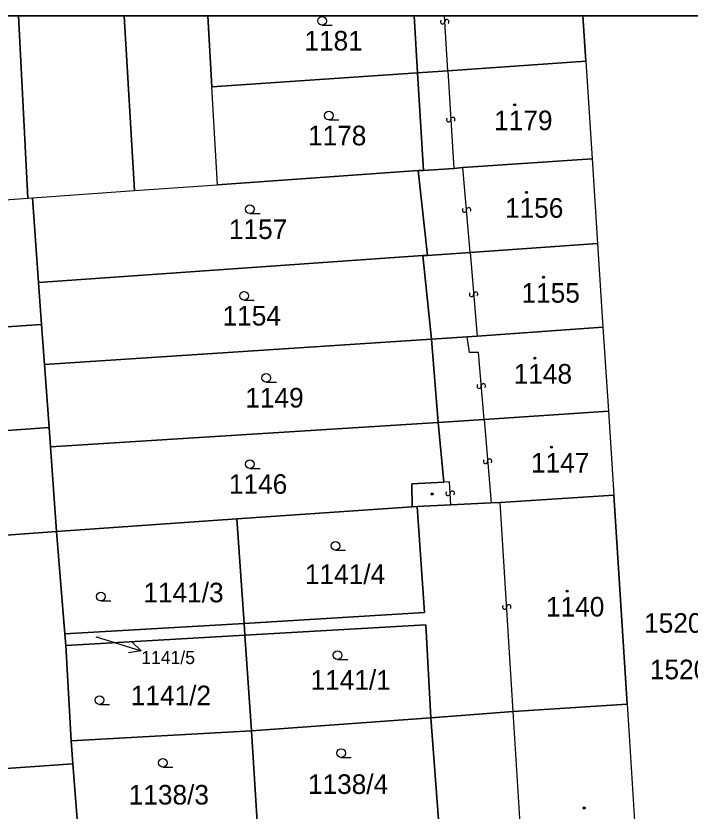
# Model space of a CAD drawing. Extents: x -596024 to -594475, y -1163820 to -1161957.
# Drawn here: x -595964.6 to -595906.2, y -1162025.8 to -1161956.9 of the extents above; entities that cross this region are included whole.
import ezdxf

# ---------------------------------------------------------------- set-up
doc = ezdxf.new("R2010")
doc.units = 0
for name, color, linetype in [('Level 1', 7, 'Continuous'), ('Level 13', 7, 'Continuous'), ('Level 3', 7, 'Continuous'), ('Level 4', 7, 'Continuous'), ('Level 5', 7, 'Continuous'), ('Level 57', 7, 'Continuous'), ('Level 60', 7, 'Continuous'), ('Vrstva 60', 7, 'Continuous'), ('Vrstva 63', 7, 'Continuous')]:
    doc.layers.add(name, color=color, linetype=linetype)

msp = doc.modelspace()

# ---------------------------------------------------------------- linework, layer by layer
at = {"layer": 'Level 1'}
for p, q in [((-595964.407, -1161956.88), (-595963.59, -1161972.68)), ((-595955.242, -1161956.88), (-595954.35, -1161972.03)), ((-595947.67, -1161963.04), (-595948.018, -1161956.88)), ((-595930.126, -1161956.88), (-595929.83, -1161961.81)), ((-595915.51, -1161956.88), (-595915.26, -1161960.8))]:
    msp.add_line(p, q, dxfattribs=at)
for points in [[(-595915.26, -1161960.8), (-595927.22, -1161961.63)], [(-595915.26, -1161960.8), (-595914.72, -1161969.27)], [(-595929.83, -1161961.81), (-595947.67, -1161963.04)], [(-595927.22, -1161961.63), (-595929.83, -1161961.81)], [(-595929.31, -1161970.28), (-595929.83, -1161961.81)], [(-595947.18, -1161971.52), (-595947.67, -1161963.04)], [(-595914.72, -1161969.27), (-595925.9, -1161970.01)], [(-595914.72, -1161969.27), (-595914.24, -1161976.61)], [(-595929.31, -1161970.28), (-595926.7, -1161970.1)], [(-595926.7, -1161970.1), (-595925.9, -1161970.01)], [(-595947.18, -1161971.52), (-595929.78, -1161970.28)], [(-595928.97, -1161977.64), (-595929.78, -1161970.28)], [(-595929.78, -1161970.28), (-595929.31, -1161970.28)], [(-595963.2, -1161972.65), (-595954.35, -1161972.03)], [(-595954.35, -1161972.03), (-595947.18, -1161971.52)], [(-595971.55, -1161973.25), (-595963.59, -1161972.68)], [(-595963.59, -1161972.68), (-595963.2, -1161972.65)], [(-595963.2, -1161972.65), (-595962.67, -1161979.98)], [(-595914.24, -1161976.61), (-595925.28, -1161977.38)], [(-595914.24, -1161976.61), (-595913.78, -1161983.85)], [(-595962.67, -1161979.98), (-595929.37, -1161977.66)], [(-595929.37, -1161977.66), (-595928.97, -1161977.64)], [(-595929.37, -1161977.66), (-595928.62, -1161984.91)], [(-595925.28, -1161977.38), (-595928.97, -1161977.64)], [(-595962.67, -1161979.98), (-595962.41, -1161983.64)], [(-595986.93, -1161985.29), (-595962.41, -1161983.64)], [(-595962.41, -1161983.64), (-595962.16, -1161987.11)], [(-595924.68, -1161984.65), (-595913.78, -1161983.85)], [(-595913.78, -1161983.85), (-595913.3, -1161991.14)], [(-595928.62, -1161984.91), (-595962.16, -1161987.11)], [(-595925.53, -1161984.71), (-595928.62, -1161984.91)], [(-595928.62, -1161984.91), (-595928.06, -1161992.13)], [(-595924.68, -1161984.65), (-595925.53, -1161984.71)], [(-595962.16, -1161987.11), (-595961.76, -1161992.56)], [(-595913.3, -1161991.14), (-595924.07, -1161991.88)], [(-595913.3, -1161991.14), (-595912.83, -1161998.43)], [(-595928.06, -1161992.13), (-595961.64, -1161994.24)], [(-595928.06, -1161992.13), (-595924.07, -1161991.88)], [(-595927.56, -1161997.29), (-595928.06, -1161992.13)], [(-595990.53, -1161994.6), (-595961.76, -1161992.56)], [(-595961.76, -1161992.56), (-595961.64, -1161994.24)], [(-595961.64, -1161994.24), (-595961.11, -1162001.57)], [(-595930.29, -1161999.43), (-595930.32, -1161997.44), (-595927.56, -1161997.29)], [(-595923.47, -1161999.1), (-595922.67, -1161999.07)], [(-595922.67, -1161999.07), (-595912.83, -1161998.43)], [(-595911.69, -1162016.55), (-595912.83, -1161998.43)], [(-595945.49, -1162000.49), (-595930.29, -1161999.43)], [(-595944.87, -1162009.56), (-595929.23, -1162008.61), (-595929.86, -1161999.41)], [(-595930.29, -1161999.43), (-595929.86, -1161999.41)], [(-595929.86, -1161999.41), (-595926.95, -1161999.27)], [(-595926.95, -1161999.27), (-595923.47, -1161999.1)], [(-595961.11, -1162001.57), (-595945.49, -1162000.49)], [(-595944.87, -1162009.56), (-595945.49, -1162000.49)], [(-595961.11, -1162001.57), (-595985.67, -1162003.38)], [(-595960.39, -1162010.45), (-595961.11, -1162001.57)], [(-595960.39, -1162010.45), (-595944.87, -1162009.56)], [(-595944.8, -1162010.56), (-595944.87, -1162009.56)], [(-595944.8, -1162010.56), (-595929.12, -1162009.67), (-595928.68, -1162017.73)], [(-595960.32, -1162011.45), (-595960.39, -1162010.45)], [(-595944.8, -1162010.56), (-595960.32, -1162011.45)], [(-595944.22, -1162018.85), (-595944.8, -1162010.56)], [(-595959.86, -1162019.73), (-595960.32, -1162011.45)], [(-595911.69, -1162016.55), (-595921.55, -1162017.17)], [(-595911.69, -1162016.55), (-595911.57, -1162018.35), (-595910.55, -1162034.51)], [(-595921.55, -1162017.17), (-595928.68, -1162017.73)], [(-595928.68, -1162017.73), (-595944.22, -1162018.85)], [(-595928.68, -1162017.73), (-595928.02, -1162026.55), (-595943.68, -1162027.67)], [(-595944.22, -1162018.85), (-595959.86, -1162019.73)], [(-595943.68, -1162027.67), (-595944.22, -1162018.85)], [(-595959.69, -1162021.72), (-595959.86, -1162019.73)], [(-595959.69, -1162021.72), (-595984.05, -1162023.42)], [(-595959.69, -1162021.72), (-595959.15, -1162028.75)]]:
    msp.add_lwpolyline(points, dxfattribs=at)
at = {"layer": 'Level 13'}
for centre, start, end in [((-595927.664, -1161957.4), 130.87764, 2.97563), ((-595927.296, -1161957.38), 310.66318, 183.25318), ((-595927.144, -1161965.88), 130.67144, 3.26144), ((-595926.776, -1161965.86), 310.88589, 182.98389), ((-595925.774, -1161973.714), 132.18141, 4.27941), ((-595925.407, -1161973.685), 311.96695, 184.55695), ((-595925.163, -1161981.034), 131.87626, 4.46626), ((-595924.796, -1161981.007), 312.09072, 184.18871), ((-595924.504, -1161988.984), 132.17704, 4.27504), ((-595924.137, -1161988.955), 311.96258, 184.55258), ((-595923.953, -1161995.504), 131.90878, 4.49878), ((-595923.586, -1161995.476), 312.12324, 184.22124), ((-595927.194, -1161998.279), 130.78932, 2.88732), ((-595926.826, -1161998.26), 310.57487, 183.16487), ((-595922.294, -1162008.13), 130.91359, 3.01159), ((-595921.926, -1162008.109), 310.69914, 183.28914)]:
    msp.add_arc(centre, 0.184, start, end, dxfattribs=at)
at = {"layer": 'Level 3'}
msp.add_line((-595927.22, -1161961.63), (-595927.511, -1161956.88), dxfattribs=at)
for points in [[(-595927.22, -1161961.63), (-595926.7, -1161970.1)], [(-595925.28, -1161977.38), (-595925.9, -1161970.01)], [(-595925.28, -1161977.38), (-595924.68, -1161984.65)], [(-595924.07, -1161991.88), (-595924.56, -1161986.05), (-595925.35, -1161986.06), (-595925.53, -1161984.71)], [(-595924.07, -1161991.88), (-595923.47, -1161999.1)], [(-595926.95, -1161999.27), (-595927.07, -1161997.26), (-595927.56, -1161997.29)], [(-595921.55, -1162017.17), (-595922.67, -1161999.07)], [(-595920.44, -1162035.21), (-595921.55, -1162017.17)]]:
    msp.add_lwpolyline(points, dxfattribs=at)
at = {"layer": 'Level 5'}
for p, q in [((-595938.11, -1161957.68), (-595937.235, -1161957.68)), ((-595937.52, -1161965.9), (-595936.645, -1161965.9)), ((-595944.36, -1161974.02), (-595943.485, -1161974.02)), ((-595944.87, -1161981.52), (-595943.995, -1161981.52)), ((-595942.94, -1161988.63), (-595942.065, -1161988.63)), ((-595944.36, -1161996.11), (-595943.485, -1161996.11)), ((-595936.94, -1162003.2), (-595936.065, -1162003.2)), ((-595957.28, -1162007.6), (-595956.405, -1162007.6)), ((-595936.76, -1162012.67), (-595935.885, -1162012.67)), ((-595957.4, -1162016.58), (-595956.525, -1162016.58)), ((-595936.46, -1162021.16), (-595935.585, -1162021.16)), ((-595951.9, -1162022.01), (-595951.025, -1162022.01))]:
    msp.add_line(p, q, dxfattribs=at)
for centre, radius in [((-595938.11, -1161957.305), 0.375), ((-595921.42, -1161964.59), 0.09), ((-595921.42, -1161964.59), 0.0521), ((-595937.52, -1161965.525), 0.375), ((-595920.4, -1161972.18), 0.09), ((-595920.4, -1161972.18), 0.0521), ((-595944.36, -1161973.645), 0.375), ((-595918.93, -1161979.54), 0.09), ((-595918.93, -1161979.54), 0.0521), ((-595944.87, -1161981.145), 0.375), ((-595919.67, -1161986.56), 0.09), ((-595919.67, -1161986.56), 0.0521), ((-595942.94, -1161988.255), 0.375), ((-595918.23, -1161994.27), 0.09), ((-595918.23, -1161994.27), 0.0521), ((-595944.36, -1161995.735), 0.375), ((-595928.57, -1161998.33), 0.09), ((-595928.57, -1161998.33), 0.0521), ((-595936.94, -1162002.825), 0.375), ((-595916.87, -1162006.75), 0.09), ((-595957.28, -1162007.225), 0.375), ((-595916.87, -1162006.75), 0.0521), ((-595936.76, -1162012.295), 0.375), ((-595957.4, -1162016.205), 0.375), ((-595936.46, -1162020.785), 0.375), ((-595951.9, -1162021.635), 0.375), ((-595915.4, -1162025.55), 0.09), ((-595915.4, -1162025.55), 0.0521)]:
    msp.add_circle(centre, radius, dxfattribs=at)
at = {"layer": 'Level 57'}
for p, q in [((-595957.7, -1162010.71), (-595956.644, -1162011.039)), ((-595956.644, -1162011.039), (-595953.78, -1162011.93))]:
    msp.add_line(p, q, dxfattribs=at)
msp.add_lwpolyline([(-595954.586, -1162011.156), (-595953.78, -1162011.93), (-595954.883, -1162012.111)], dxfattribs=at)
at = {"layer": 'Level 60'}
for points in [[(-595915.26, -1161960.8), (-595914.72, -1161969.27), (-595925.9, -1161970.01), (-595926.7, -1161970.1), (-595929.31, -1161970.28), (-595929.83, -1161961.81), (-595927.22, -1161961.63)], [(-595929.78, -1161970.28), (-595947.18, -1161971.52), (-595947.67, -1161963.04), (-595929.83, -1161961.81), (-595929.31, -1161970.28)], [(-595914.72, -1161969.27), (-595914.24, -1161976.61), (-595925.28, -1161977.38), (-595928.97, -1161977.64), (-595929.78, -1161970.28), (-595929.31, -1161970.28), (-595926.7, -1161970.1), (-595925.9, -1161970.01)], [(-595963.2, -1161972.65), (-595954.35, -1161972.03), (-595947.18, -1161971.52), (-595929.78, -1161970.28), (-595928.97, -1161977.64), (-595929.37, -1161977.66), (-595962.67, -1161979.98)], [(-595982.89, -1161974.05), (-595971.55, -1161973.25), (-595963.59, -1161972.68), (-595963.2, -1161972.65), (-595962.67, -1161979.98), (-595962.41, -1161983.64), (-595986.93, -1161985.29), (-595987.51, -1161978.34), (-595982.64, -1161978.03)], [(-595914.24, -1161976.61), (-595913.78, -1161983.85), (-595924.68, -1161984.65), (-595925.53, -1161984.71), (-595928.62, -1161984.91), (-595929.37, -1161977.66), (-595928.97, -1161977.64), (-595925.28, -1161977.38)], [(-595962.41, -1161983.64), (-595962.67, -1161979.98), (-595929.37, -1161977.66), (-595928.62, -1161984.91), (-595962.16, -1161987.11)], [(-595962.41, -1161983.64), (-595962.16, -1161987.11), (-595961.76, -1161992.56), (-595990.53, -1161994.6), (-595991.38, -1161994.66), (-595991.74, -1161985.61), (-595986.93, -1161985.29)], [(-595913.78, -1161983.85), (-595913.3, -1161991.14), (-595924.07, -1161991.88), (-595928.06, -1161992.13), (-595928.62, -1161984.91), (-595925.53, -1161984.71), (-595924.68, -1161984.65)], [(-595961.76, -1161992.56), (-595962.16, -1161987.11), (-595928.62, -1161984.91), (-595928.06, -1161992.13), (-595961.64, -1161994.24)], [(-595930.29, -1161999.43), (-595930.32, -1161997.44), (-595927.56, -1161997.29), (-595928.06, -1161992.13), (-595924.07, -1161991.88), (-595913.3, -1161991.14), (-595912.83, -1161998.43), (-595922.67, -1161999.07), (-595923.47, -1161999.1), (-595926.95, -1161999.27), (-595929.86, -1161999.41)], [(-595930.32, -1161997.44), (-595930.29, -1161999.43), (-595945.49, -1162000.49), (-595961.11, -1162001.57), (-595961.64, -1161994.24), (-595928.06, -1161992.13), (-595927.56, -1161997.29)], [(-595961.76, -1161992.56), (-595961.64, -1161994.24), (-595961.11, -1162001.57), (-595985.67, -1162003.38), (-595989.69, -1162003.71), (-595990.53, -1161994.6)], [(-595944.8, -1162010.56), (-595944.87, -1162009.56), (-595929.23, -1162008.61), (-595929.86, -1161999.41), (-595926.95, -1161999.27), (-595923.47, -1161999.1), (-595922.67, -1161999.07), (-595912.83, -1161998.43), (-595911.69, -1162016.55), (-595921.55, -1162017.17), (-595928.68, -1162017.73), (-595929.12, -1162009.67)], [(-595929.23, -1162008.61), (-595944.87, -1162009.56), (-595945.49, -1162000.49), (-595930.29, -1161999.43), (-595929.86, -1161999.41)], [(-595944.87, -1162009.56), (-595960.39, -1162010.45), (-595961.11, -1162001.57), (-595945.49, -1162000.49)], [(-595959.69, -1162021.72), (-595984.05, -1162023.42), (-595985.67, -1162003.38), (-595961.11, -1162001.57), (-595960.39, -1162010.45), (-595960.32, -1162011.45), (-595959.86, -1162019.73)], [(-595944.87, -1162009.56), (-595944.8, -1162010.56), (-595960.32, -1162011.45), (-595960.39, -1162010.45)], [(-595944.22, -1162018.85), (-595944.8, -1162010.56), (-595929.12, -1162009.67), (-595928.68, -1162017.73)], [(-595944.8, -1162010.56), (-595944.22, -1162018.85), (-595959.86, -1162019.73), (-595960.32, -1162011.45)], [(-595943.62, -1162028.66), (-595943.68, -1162027.67), (-595928.02, -1162026.55), (-595928.68, -1162017.73), (-595921.55, -1162017.17), (-595911.69, -1162016.55), (-595911.57, -1162018.35), (-595910.55, -1162034.51), (-595920.44, -1162035.21), (-595927.85, -1162035.82), (-595928.37, -1162027.89)], [(-595943.68, -1162027.67), (-595944.22, -1162018.85), (-595928.68, -1162017.73), (-595928.02, -1162026.55)], [(-595944.22, -1162018.85), (-595943.68, -1162027.67), (-595959.15, -1162028.75), (-595959.69, -1162021.72), (-595959.86, -1162019.73)], [(-595984.05, -1162023.42), (-595959.69, -1162021.72), (-595959.15, -1162028.75), (-595959.08, -1162029.74), (-595958.64, -1162037.43), (-595958.01, -1162041.61), (-595967.77, -1162042.3), (-595977.53, -1162042.98), (-595976.84, -1162053.02), (-595976.14, -1162063.06), (-595975.45, -1162073.1), (-595975.34, -1162074.75), (-595982.22, -1162075.36), (-595984.16, -1162042.61), (-595986.15, -1162042.74), (-595987.77, -1162023.68)]]:
    msp.add_lwpolyline(points, close=True, dxfattribs=at)
at = {"layer": 'Vrstva 60'}
for points in [[(-595964.407, -1161956.88), (-595972.409, -1161956.88), (-595972.15, -1161961.87), (-595971.55, -1161973.25), (-595963.59, -1161972.68)], [(-595955.242, -1161956.88), (-595964.407, -1161956.88), (-595963.59, -1161972.68), (-595963.2, -1161972.65), (-595954.35, -1161972.03)], [(-595948.018, -1161956.88), (-595955.242, -1161956.88), (-595954.35, -1161972.03), (-595947.18, -1161971.52), (-595947.67, -1161963.04)], [(-595930.126, -1161956.88), (-595948.018, -1161956.88), (-595947.67, -1161963.04), (-595929.83, -1161961.81)], [(-595915.51, -1161956.88), (-595930.126, -1161956.88), (-595929.83, -1161961.81), (-595927.22, -1161961.63), (-595915.26, -1161960.8)]]:
    msp.add_lwpolyline(points, close=True, dxfattribs=at)
msp.add_lwpolyline([(-595905.449, -1161956.88), (-595915.51, -1161956.88), (-595915.26, -1161960.8), (-595914.72, -1161969.27), (-595914.24, -1161976.61), (-595913.78, -1161983.85), (-595913.3, -1161991.14), (-595912.83, -1161998.43), (-595911.69, -1162016.55), (-595911.57, -1162018.35), (-595910.55, -1162034.51), (-595909.42, -1162052.46), (-595908.06, -1162072.48), (-595907, -1162088.19), (-595897.15, -1162087.51)], dxfattribs=at)
at = {"layer": 'Vrstva 63'}
msp.add_lwpolyline([(-594475.47, -1163820.23), (-596024.42, -1163820.23), (-596024.42, -1161956.88), (-594475.47, -1161956.88)], close=True, dxfattribs=at)

# ---------------------------------------------------------------- texts
at = {"layer": 'Level 4'}
for s, height, p in [('1181', 1.7, (-595939.64, -1161959.88)), ('1179', 1.7, (-595923.2, -1161966.79)), ('1178', 1.7, (-595939.33, -1161968.1)), ('1156', 1.7, (-595922.26, -1161974.38)), ('1157', 1.7, (-595946.18, -1161976.22)), ('1155', 1.7, (-595920.83, -1161981.74)), ('1154', 1.7, (-595946.73, -1161983.72)), ('1148', 1.7, (-595921.51, -1161988.76)), ('1149', 1.7, (-595944.76, -1161990.83)), ('1147', 1.7, (-595920.01, -1161996.47)), ('1146', 1.7, (-595946.18, -1161998.31)), ('1141/4', 1.7, (-595939.596, -1162006.13)), ('1141/3', 1.7, (-595953.593, -1162007.72)), ('1140', 1.7, (-595918.71, -1162008.95)), ('1141/5', 0.1, (-595957.7, -1162010.71)), ('1141/1', 1.7, (-595939.109, -1162015.3)), ('1141/2', 1.7, (-595954.681, -1162016.64)), ('1138/4', 1.7, (-595939.334, -1162024.33)), ('1138/3', 1.7, (-595954.861, -1162025.25))]:
    msp.add_text(s, height=height, dxfattribs=at).set_placement(p)
at = {"layer": 'Level 57'}
for s, height, p in [('1520/3', 1.7, (-595910.207, -1162010.36)), ('1141/5', 1.14, (-595953.78, -1162013.07)), ('1520/4', 1.7, (-595909.71, -1162014.39))]:
    msp.add_text(s, height=height, dxfattribs=at).set_placement(p)

doc.saveas('drawing.dxf')
